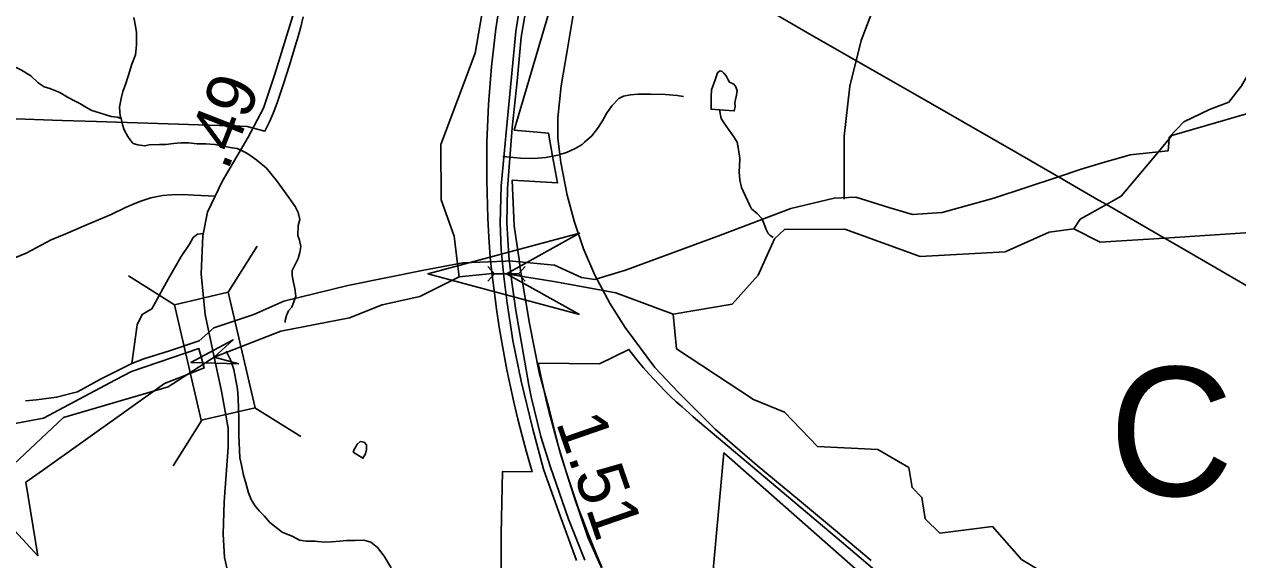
# Model space of a CAD drawing. Extents: x 2001466 to 31450019, y -30647475 to 847247.
# Drawn here: x 2028726 to 2034909, y 764118 to 766847 of the extents above; entities that cross this region are included whole.
import ezdxf

# ---------------------------------------------------------------- set-up
doc = ezdxf.new("R2010")
doc.units = 0
for name, color, linetype in [('Exist Boundary Land Use Park Urban', 7, 'Continuous'), ('Exist Boundary Political City Limit New', 7, 'Continuous'), ('Exist Hydrographic Creek Single Shore', 7, 'Continuous'), ('Exist Hydrographic Misc Water Feature', 7, 'Continuous'), ('Exist Railroad Mainline', 7, 'Continuous'), ('Exist Road Non-System Type 51', 7, 'Continuous'), ('Exist Road Primary NC Service Mileage Hundredths English Label', 7, 'Continuous'), ('Exist Road Primary NC UnDivided 4 Lane Attributed', 7, 'Continuous'), ('Exist Road Secondary Mileage Hundredths English Label', 7, 'Continuous'), ('Exist Road Secondary Structure Culvert Attributed CELL', 7, 'Continuous'), ('Exist Road Secondary Structure Culvert CELL', 7, 'Continuous'), ('Exist Road Secondary Structure Culvert Number Label', 7, 'Continuous'), ('Exist Road Secondary Structure Standard Bridge Attributed CELL', 7, 'Continuous'), ('Exist Road Secondary Structure Standard Bridge CELL', 7, 'Continuous'), ('Exist Road Secondary Type 51 Attributed', 7, 'Continuous'), ('Exist Utilities Electrical Transmission Line', 7, 'Continuous'), ('Map Preparation Boundary City Limit Buffer Line', 7, 'Continuous')]:
    doc.layers.add(name, color=color, linetype=linetype)

msp = doc.modelspace()

# ---------------------------------------------------------------- linework, layer by layer
at = {"layer": 'Exist Boundary Land Use Park Urban'}
for points in [[(2031418.4, 766174.9), (2031397.5, 766290.9), (2031222.7, 766306.7), (2031556.3, 767441.7)], [(2031248.8, 765636.1), (2031222.7, 765818.8), (2031212.9, 766053), (2031443.1, 766037.9), (2031418.4, 766174.9)], [(2031263.7, 765543.4), (2031251.9, 765613.9), (2031248.8, 765636.1)], [(2033344.6, 763850.4), (2033319.5, 763755.1), (2032290.6, 764662.5), (2032158.9, 763208.7), (2032002.9, 763438), (2031866.4, 763652.6), (2031749.3, 763891.7), (2031676.2, 764057.6), (2031598.2, 764233.2), (2031525, 764447.9), (2031456.7, 764662.5), (2031398.2, 764891.8), (2031349.5, 765072.4), (2031300.7, 765321.2), (2031263.7, 765543.4)]]:
    msp.add_lwpolyline(points, dxfattribs=at)
at = {"layer": 'Exist Boundary Political City Limit New'}
for points in [[(2031157.5, 767013.5), (2031128.4, 766822.6), (2031106.2, 766630.7), (2031091.2, 766438.1), (2031083.1, 766245.1), (2031082.2, 766051.9), (2031088.2, 765858.9), (2031093.5, 765762), (2031100.8, 765660.4), (2031108.6, 765581.2), (2031121.2, 765476.6), (2031134.4, 765382.7), (2031148, 765293.2), (2031167.9, 765178.7), (2031185, 765085.8), (2031203, 764998.4), (2031220.4, 764920.4), (2031241.5, 764834.1), (2031262.2, 764748.8), (2031283.4, 764673.6), (2031313.5, 764566.7), (2031162.1, 764567), (2031155.8, 764249.4), (2031153.4, 763483.4)], [(2028685.2, 766364.1), (2028869.2, 766358.2), (2028919.2, 766356.6), (2029094, 766350.9), (2029824.5, 766327.6), (2029860.9, 766326.4), (2029952, 766301.7), (2029974.9, 766349.3), (2029995.5, 766397.8), (2030014.1, 766446.7), (2030046.8, 766543), (2030077.2, 766639), (2030107, 766735), (2030121.5, 766783.9), (2030135.1, 766833.6), (2030147.4, 766884.4)], [(2028538.1, 764414.9), (2028795.5, 764138.6), (2028734.2, 764512.7), (2028818.8, 764573.2), (2029440.1, 765015.9), (2029587.5, 765073.4), (2029643, 765095), (2029614.9, 765194.4), (2029271.5, 765077.4), (2029190.4, 765034.4), (2028823, 764839.9), (2028661.6, 764809.2)], [(2031669.2, 764079.9), (2031644.1, 764138.9), (2031619.8, 764198.2), (2031596, 764257.9), (2031573.1, 764317.8), (2031550.9, 764377.9), (2031529.5, 764438.4), (2031508.9, 764499.1), (2031488.9, 764560.1), (2031469.8, 764621.3), (2031451.4, 764682.8), (2031433.8, 764744.5), (2031416.9, 764806.4), (2031400.9, 764868.5), (2031385.6, 764930.8), (2031371.1, 764993.2), (2031357.4, 765055.9), (2031344.4, 765118.8), (2031657.9, 765116.6), (2031806.6, 765189.8), (2031831, 765158), (2031856, 765126.8)], [(2031856, 765126.8), (2031881.8, 765096), (2031908, 765065.8), (2031934.9, 765036.1), (2031962.4, 765007), (2031990.4, 764978.5), (2032019, 764950.5), (2032048.2, 764923.1), (2032078, 764896.4), (2032134.4, 764845.3), (2032889.5, 764208.5), (2033296.2, 763864.3)]]:
    msp.add_lwpolyline(points, dxfattribs=at)
at = {"layer": 'Exist Hydrographic Creek Single Shore'}
msp.add_line((2034505.5, 766197.1), (2034560, 766262.4), dxfattribs=at)
for points in [[(2034560, 766262.4), (2034574.1, 766279.4), (2035124.1, 766438.8), (2035224.2, 766522.1), (2035299.2, 766622.2), (2035482.1, 767061.4), (2035531.1, 767513.2), (2035573.1, 767545.2), (2035923.2, 767603.7), (2036098.1, 767688.7), (2036356.2, 767886.8)], [(2034240.7, 765927.4), (2034316.2, 765969.8), (2034505.5, 766197.1)], [(2035814.6, 765759.3), (2035816.1, 765778.3), (2035891.2, 765888.3), (2035907.2, 765996.3), (2035891.2, 766072.1), (2035791.1, 766146.2), (2035715.3, 766164.2), (2035366.3, 766020.4), (2035257.2, 765927.5), (2034974.2, 765785.6), (2034536.7, 765757.1)], [(2034074.2, 765804), (2034107.2, 765852.6), (2034240.7, 765927.4)], [(2032033.1, 765370.1), (2032333.1, 765419.7), (2032466.2, 765567.9), (2032549.2, 765753.2), (2032599.3, 765801.4), (2032908.1, 765801.7), (2033291.1, 765662.6), (2033724.2, 765686.5), (2033949.1, 765786.9), (2034074.2, 765804)], [(2034536.7, 765757.1), (2034208.1, 765735.7), (2034074.2, 765804)], [(2027049.7, 764279.2), (2027100.3, 764307.2), (2027292.3, 764515.5), (2027492.3, 764632.8), (2027734.2, 764549), (2027884.3, 764542.7), (2027992.2, 764484.8), (2028517.3, 764510.1), (2028642.2, 764576.5), (2028925.2, 764843), (2029458.3, 764999.4), (2029693.8, 765150.8), (2030033.3, 765283), (2030383.3, 765351.3), (2030550.2, 765416.8), (2030741.3, 765458.8), (2030941.2, 765559.7)], [(2031183, 765575.1), (2031111.8, 765576.9), (2030941.2, 765559.7)], [(2032033.1, 765370.1), (2031741.1, 765477.7), (2031434.5, 765534.5), (2031234.4, 765566.1), (2031183, 765575.1)]]:
    msp.add_lwpolyline(points, dxfattribs=at)
at = {"layer": 'Exist Hydrographic Misc Water Feature'}
msp.add_line((2030941.2, 765559.7), (2030933.3, 765625), dxfattribs=at)
for points in [[(2030933.3, 765625), (2030916.2, 765766.9), (2030850.2, 765952.1), (2030849.2, 766234.2), (2031024.3, 766699.8), (2031107.1, 767183.7), (2031149.2, 767294.5), (2031398.3, 767433.7), (2031414.8, 767481.4)], [(2029284.6, 766880.6), (2029292.4, 766837), (2029298.4, 766804.9), (2029298.4, 766774.5), (2029298.4, 766740.9), (2029292.2, 766691), (2029274, 766642.9), (2029257.8, 766586.7), (2029241.8, 766540.3), (2029227.6, 766504.5), (2029219.4, 766468.5), (2029211.4, 766424.4), (2029215.3, 766380.8), (2029219, 766366.8)], [(2028634.8, 766646.2), (2028663.9, 766635.8), (2028712.1, 766613.5), (2028759.9, 766583.8), (2028795.8, 766547.7), (2028827.8, 766527.4), (2028855.6, 766519.4), (2028907.9, 766498.7), (2028945.7, 766474.9), (2028985.6, 766455.3), (2029009.4, 766443.3), (2029039.4, 766424.7), (2029069.3, 766406.8), (2029109.5, 766394.5), (2029141.3, 766384.8), (2029169.2, 766376.8), (2029199.3, 766372.9), (2029219, 766366.8)], [(2032268.3, 766411.1), (2032344, 766405.4), (2032347.9, 766427.5), (2032346, 766445.6), (2032350.1, 766463.6), (2032355.9, 766485.6), (2032358.1, 766507.7), (2032352.2, 766527.5), (2032341.9, 766541.6), (2032320, 766551.9), (2032312.2, 766563.6), (2032302.2, 766583.5), (2032290.3, 766597.6), (2032282.3, 766606), (2032270.2, 766609.6), (2032258.3, 766599.9), (2032246.2, 766564.1), (2032228.1, 766512), (2032226.1, 766477.6), (2032225.9, 766441.5), (2032225.7, 766413.6), (2032268.3, 766411.1)], [(2032268.3, 766411.1), (2032276.5, 766366.6), (2032292.5, 766343.3), (2032316.3, 766309.2), (2032342.1, 766272.6), (2032358.1, 766245.2), (2032365.9, 766208.9), (2032371.7, 766162.9), (2032370, 766122.7), (2032369.6, 766094.8), (2032371.5, 766053), (2032381.5, 766014.2), (2032401.2, 765970.3), (2032423.1, 765922.3), (2032431.3, 765906.6), (2032461.3, 765882.1), (2032485.1, 765856.3), (2032495.1, 765833.9), (2032507, 765800), (2032516.9, 765780.1), (2032524.6, 765771.8), (2032542.3, 765760.8)], [(2029219, 766366.8), (2029227.2, 766336.3), (2029235.4, 766308.3), (2029253, 766274.3), (2029269, 766252.6), (2029281.1, 766238.4), (2029304.9, 766232.2), (2029340.8, 766226.5), (2029362.9, 766231.8), (2029414.8, 766234), (2029447, 766234.2), (2029487, 766238.3), (2029522.9, 766241.6), (2029562.9, 766241.6), (2029606.8, 766237.4), (2029651, 766237.4), (2029697, 766234), (2029737.2, 766225.8), (2029784.7, 766217.4), (2029811, 766213.6), (2029837, 766201.6), (2029860.8, 766189.7), (2029886.9, 766171), (2029911, 766153.3), (2029960.7, 766113), (2030010.5, 766051.2), (2030038.4, 766012.9), (2030074.3, 765963), (2030106.3, 765917.2), (2030122.3, 765886.6), (2030130, 765851.1), (2030122, 765820.9), (2030119.8, 765770.9), (2030127.8, 765747), (2030135.8, 765714.8), (2030129.6, 765682.9), (2030121.4, 765652.8), (2030109.5, 765628.4), (2030091.5, 765591), (2030091.3, 765566.4), (2030097.2, 765531), (2030105.2, 765500.5), (2030108.9, 765460.2), (2030101.1, 765436.6), (2030089, 765404.8), (2030073, 765386.3), (2030062.8, 765362.7), (2030054.8, 765336.7), (2030054.8, 765326.9)], [(2035326.3, 762969.8), (2034967.2, 763262.7), (2034725.3, 763536.6), (2034217.1, 763927.6), (2034000.2, 764004.2), (2033808.3, 764119.7), (2033659.2, 764286.8), (2033392.2, 764252.9), (2033317.2, 764326.7), (2033300.1, 764435.3), (2033250.1, 764485.5), (2033233.1, 764587.5), (2033075.2, 764679.4), (2032767.2, 764695.5), (2032600.1, 764869.6), (2032442.2, 764935.2), (2032050.2, 765192.5), (2032033.1, 765370.1)], [(2029754.8, 765180.4), (2029776.3, 765137.3), (2029794.2, 765086.9), (2029804, 765033.3), (2029812, 764987.3), (2029815.9, 764942.9), (2029818, 764887.1), (2029819.8, 764842.7), (2029819.4, 764802.5), (2029819.4, 764752.5), (2029825.1, 764636.7), (2029832.9, 764600.5), (2029843, 764548.6), (2029853, 764514.8), (2029868.6, 764458.7), (2029882.8, 764424.8), (2029900.6, 764394.8), (2029922.5, 764366.6), (2029948.4, 764342.2), (2029976.5, 764308), (2030040.4, 764258.3), (2030094.2, 764235.8), (2030128.2, 764217.9), (2030162.2, 764212.4), (2030206.3, 764212.2), (2030254.3, 764208), (2030292, 764209.7), (2030334.3, 764212.1), (2030368.1, 764215.5), (2030412.2, 764215.4), (2030456.3, 764217.8), (2030492.2, 764207.2), (2030526, 764179.5), (2030560, 764136.9), (2030595.9, 764077.1)], [(2030401.1, 764666), (2030451.2, 764635.4), (2030465.3, 764658.1), (2030469.4, 764679.4), (2030469.4, 764704), (2030457.3, 764717.3), (2030437.4, 764720.2), (2030421.4, 764707.4), (2030415.3, 764693.6), (2030407.3, 764679.8), (2030401.1, 764666)]]:
    msp.add_lwpolyline(points, dxfattribs=at)
at = {"layer": 'Exist Railroad Mainline'}
msp.add_lwpolyline([(2033041, 764114.8), (2032859.3, 764267.3), (2032675.6, 764419.7), (2032460.2, 764598.1), (2032246.6, 764782.7), (2032061.2, 764969.1), (2031939.4, 765097.4), (2031788, 765301.7), (2031712.2, 765421.9), (2031642.9, 765549.2), (2031632.6, 765568.1), (2031574.9, 765702.1), (2031529.3, 765838.3), (2031491.7, 765976.2), (2031460.1, 766142.3), (2031455, 766182.7), (2031444.4, 766266.2), (2031444.6, 766370.2), (2031461.1, 766532.1), (2031491.6, 766712.1), (2031532.1, 766945.9)], dxfattribs=at)
at = {"layer": 'Exist Road Non-System Type 51'}
for p, q in [((2034555.4, 766202.5), (2034560, 766262.4)), ((2034505.5, 766197.1), (2034555.4, 766202.5))]:
    msp.add_line(p, q, dxfattribs=at)
for points in [[(2033666.8, 767854.4), (2033397.8, 767519.7), (2033179.7, 767192.4), (2033078, 766996), (2032990.7, 766763.2), (2032932.6, 766530.4), (2032903.5, 766275.8), (2032903.5, 765955.7)], [(2034560, 766262.4), (2034560.6, 766270.7), (2034634.1, 766349.5), (2034765.2, 766412.5), (2034864.9, 766449.2), (2034927.9, 766533.2), (2035096.6, 766824.2)], [(2031455, 766182.7), (2031488.6, 766193.7), (2031532.6, 766213.6), (2031568.6, 766233.5), (2031580.6, 766245.4), (2031618.7, 766277.3), (2031646.9, 766315.3), (2031672.9, 766355.2), (2031693, 766391.2), (2031719.2, 766431), (2031755.2, 766468.9), (2031779.3, 766480.8), (2031815.4, 766486.7), (2031853.3, 766490.7), (2031917.3, 766490.4), (2031993.2, 766488.2), (2032053.4, 766484), (2032085.2, 766478)], [(2031164.5, 766172.5), (2031254.5, 766164.3), (2031322.5, 766162.1), (2031384.4, 766168), (2031418.4, 766174.9)], [(2031418.4, 766174.9), (2031452.5, 766181.9), (2031455, 766182.7)], [(2033995.8, 766069.7), (2034112, 766108), (2034214.3, 766139.5), (2034361.2, 766181.5), (2034505.5, 766197.1)], [(2031642.9, 765549.2), (2031790.4, 765593.5), (2032273.1, 765772), (2032632.5, 765908.5), (2032852.9, 765961), (2032963, 765966.2), (2033130.9, 765913.7), (2033251.6, 765877), (2033403.8, 765887.5), (2033666.1, 765961), (2033995.8, 766069.7)], [(2028640.5, 765641.9), (2028734.7, 765679.8), (2028862.9, 765747.4), (2028936.9, 765779.3), (2029039.1, 765823), (2029169.2, 765876.6), (2029241.3, 765912.5), (2029277.2, 765928.4), (2029315.4, 765944.2), (2029371.3, 765962.1), (2029429.4, 765973.9), (2029475.5, 765977.7), (2029535.3, 765979.7), (2029589.4, 765975.6), (2029698.2, 765970.1)], [(2029375.3, 765395.8), (2029459.1, 765548.3), (2029525.2, 765662.7), (2029568.3, 765726.2), (2029586.1, 765759.3), (2029609, 765777.1), (2029638.6, 765780.8)], [(2029616.6, 765233.1), (2029691.8, 765299.5), (2029896.4, 765367.7), (2030048.6, 765436), (2030373.9, 765514.7), (2030762.1, 765593.5), (2030933.3, 765625)], [(2030933.3, 765625), (2030961.5, 765630.2), (2031177.9, 765639.8)], [(2031177.9, 765639.8), (2031197.6, 765640.7), (2031248.8, 765636.1)], [(2031248.8, 765636.1), (2031428.4, 765619.7), (2031564.8, 765556.7), (2031633, 765546.2), (2031642.9, 765549.2)], [(2029273.7, 765118.7), (2029301.6, 765314.4), (2029327, 765367.8), (2029375.3, 765395.8)], [(2029273.7, 765118.7), (2029334.7, 765141.6), (2029466.7, 765182.3), (2029616.6, 765233.1)], [(2028732.6, 764928.1), (2028788.5, 764933.2), (2028890.1, 764945.9), (2028996.8, 764973.8), (2029113.7, 765037.4), (2029273.7, 765118.7)]]:
    msp.add_lwpolyline(points, dxfattribs=at)
at = {"layer": 'Exist Road Primary NC UnDivided 4 Lane Attributed'}
for points in [[(2031540, 764114.7), (2031449.1, 764360.6), (2031372.2, 764579.2), (2031317.1, 764784), (2031257.5, 765028), (2031216, 765234.6), (2031187.2, 765424.7), (2031169.1, 765560.5), (2031156.5, 765697.3), (2031150.8, 765835.4), (2031155.8, 766023), (2031186.9, 766350.1), (2031209, 766578.2), (2031230.6, 766810.2), (2031267.3, 767050.4), (2031323.1, 767381.2), (2031387.7, 767752), (2031423.8, 767985.9), (2031463.1, 768259.3)], [(2031582.5, 764115.3), (2031499.2, 764325.1), (2031405.7, 764595.1), (2031358.9, 764746.6), (2031308.2, 764948.1), (2031296.8, 765008.3), (2031230.3, 765387.3), (2031209.7, 765532.5), (2031195.1, 765664.9), (2031184.3, 765834.2), (2031187.5, 766009.1), (2031212.8, 766319.6), (2031238.2, 766556), (2031257.2, 766781), (2031300.9, 767028.9), (2031354.7, 767366), (2031475.1, 768032.2), (2031504.2, 768253.5)]]:
    msp.add_lwpolyline(points, dxfattribs=at)
at = {"layer": 'Exist Road Secondary Structure Culvert Attributed CELL'}
msp.add_lwpolyline([(2031555.8, 765368), (2030783, 765575.1), (2031555.8, 765782.2), (2031183, 765575.1)], close=True, dxfattribs=at)
at = {"layer": 'Exist Road Secondary Structure Culvert CELL'}
for p, q in [((2031087.6, 765612), (2031122.6, 765575.1)), ((2031278.4, 765612), (2031243.5, 765575.1)), ((2031087.6, 765538.2), (2031122.6, 765575.1)), ((2031122.6, 765575.1), (2031243.5, 765575.1)), ((2031278.4, 765538.2), (2031243.5, 765575.1))]:
    msp.add_line(p, q, dxfattribs=at)
at = {"layer": 'Exist Road Secondary Structure Standard Bridge Attributed CELL'}
msp.add_lwpolyline([(2029819, 765116), (2029575.3, 765122.3), (2029789.5, 765238.7), (2029693.8, 765150.8)], close=True, dxfattribs=at)
at = {"layer": 'Exist Road Secondary Structure Standard Bridge CELL'}
for p, q in [((2029912, 765715.1), (2029765.7, 765481.1)), ((2029256.6, 765563.9), (2029490.6, 765417.6)), ((2029900.4, 764891.8), (2030134.4, 764745.5)), ((2029631.4, 764829.8), (2029485.2, 764595.7))]:
    msp.add_line(p, q, dxfattribs=at)
msp.add_lwpolyline([(2029765.7, 765481.1), (2029901.6, 764892.1), (2029626.5, 764828.6), (2029490.6, 765417.6)], close=True, dxfattribs=at)
at = {"layer": 'Exist Road Secondary Type 51 Attributed'}
for points in [[(2029693.8, 765150.8), (2029646.9, 765368.2), (2029627.6, 765574.3), (2029636.4, 765769.1), (2029659, 765888.3), (2029734.6, 766046.1), (2029867.3, 766271.5), (2029944.6, 766419.7), (2030000.9, 766587.1), (2030099.1, 766905.9), (2030108.7, 767038), (2030095.6, 767215.3), (2030077.1, 767505.1), (2030078.9, 767691.8), (2030097.9, 767865.7), (2030166.2, 768072.6), (2030225.8, 768230.4), (2030309, 768418), (2030420.9, 768639.4), (2030468, 768790), (2030500.1, 768974.3), (2030517.5, 769152.9), (2030536, 769271), (2030563.7, 769347.4)], [(2030582.1, 762786.7), (2030543.9, 762850.9), (2030462.3, 762960.1), (2030324, 763131.8), (2029960.6, 763578.8), (2029907, 763662.2), (2029850.4, 763787.4), (2029793.2, 763919.8), (2029746.2, 764128.6), (2029740.2, 764249), (2029745, 764413.3), (2029765.2, 764691.8), (2029765.2, 764788.5), (2029731.4, 764976.9), (2029693.8, 765150.8)]]:
    msp.add_lwpolyline(points, dxfattribs=at)
at = {"layer": 'Exist Utilities Electrical Transmission Line'}
msp.add_line((2034240.7, 765927.4), (2034536.7, 765757.1), dxfattribs=at)
for points in [[(2031647.3, 767416.2), (2031846, 767360.5), (2031961.9, 767272.4), (2032129.6, 767141.9), (2032339.2, 767023.4), (2032716.7, 766802.5), (2033343.7, 766444.9), (2033779, 766195.7), (2033995.8, 766069.7)], [(2033995.8, 766069.7), (2034200.2, 765950.7), (2034240.7, 765927.4)], [(2034536.7, 765757.1), (2034587.7, 765727.8), (2035009, 765482.8), (2035095.2, 765433.1)]]:
    msp.add_lwpolyline(points, dxfattribs=at)
at = {"layer": 'Map Preparation Boundary City Limit Buffer Line'}
for points in [[(2031157.5, 767013.5), (2031128.4, 766822.6), (2031106.2, 766630.7), (2031091.2, 766438.1), (2031083.1, 766245.1), (2031082.2, 766051.9), (2031088.2, 765858.9), (2031093.5, 765762), (2031100.8, 765660.4), (2031108.6, 765581.2), (2031121.2, 765476.6), (2031134.4, 765382.7), (2031148, 765293.2), (2031167.9, 765178.7), (2031185, 765085.8), (2031203, 764998.4), (2031220.4, 764920.4), (2031241.5, 764834.1), (2031262.2, 764748.8), (2031283.4, 764673.6), (2031313.5, 764566.7), (2031162.1, 764567), (2031155.8, 764249.4), (2031153.4, 763483.4)], [(2028685.2, 766364.1), (2028869.2, 766358.2), (2028919.2, 766356.6), (2029094, 766350.9), (2029824.5, 766327.6), (2029860.9, 766326.4), (2029952, 766301.7), (2029974.9, 766349.3), (2029995.5, 766397.8), (2030014.1, 766446.7), (2030046.8, 766543), (2030077.2, 766639), (2030107, 766735), (2030121.5, 766783.9), (2030135.1, 766833.6), (2030147.4, 766884.4)], [(2028538.1, 764414.9), (2028795.5, 764138.6), (2028734.2, 764512.7), (2028818.8, 764573.2), (2029440.1, 765015.9), (2029587.5, 765073.4), (2029643, 765095), (2029614.9, 765194.4), (2029271.5, 765077.4), (2029190.4, 765034.4), (2028823, 764839.9), (2028661.6, 764809.2)], [(2031669.2, 764079.9), (2031644.1, 764138.9), (2031619.8, 764198.2), (2031596, 764257.9), (2031573.1, 764317.8), (2031550.9, 764377.9), (2031529.5, 764438.4), (2031508.9, 764499.1), (2031488.9, 764560.1), (2031469.8, 764621.3), (2031451.4, 764682.8), (2031433.8, 764744.5), (2031416.9, 764806.4), (2031400.9, 764868.5), (2031385.6, 764930.8), (2031371.1, 764993.2), (2031357.4, 765055.9), (2031344.4, 765118.8), (2031657.9, 765116.6), (2031806.6, 765189.8), (2031831, 765158), (2031856, 765126.8)], [(2031856, 765126.8), (2031881.8, 765096), (2031908, 765065.8), (2031934.9, 765036.1), (2031962.4, 765007), (2031990.4, 764978.5), (2032019, 764950.5), (2032048.2, 764923.1), (2032078, 764896.4), (2032134.4, 764845.3), (2032889.5, 764208.5), (2033296.2, 763864.3)]]:
    msp.add_lwpolyline(points, dxfattribs=at)

# ---------------------------------------------------------------- texts
at = {"layer": 'Exist Road Primary NC Service Mileage Hundredths English Label'}
msp.add_text('1.51', height=250, rotation=289.0891, dxfattribs=at).set_placement((2031433.8, 764817.8))
at = {"layer": 'Exist Road Secondary Mileage Hundredths English Label'}
msp.add_text('.49', height=250, rotation=68.66548, dxfattribs=at).set_placement((2029761.8, 766094.9))
at = {"layer": 'Exist Road Secondary Structure Culvert Number Label'}
msp.add_text('C1055', height=656.17, dxfattribs=at).set_placement((2034253.9, 764443.6))

doc.saveas('drawing.dxf')
